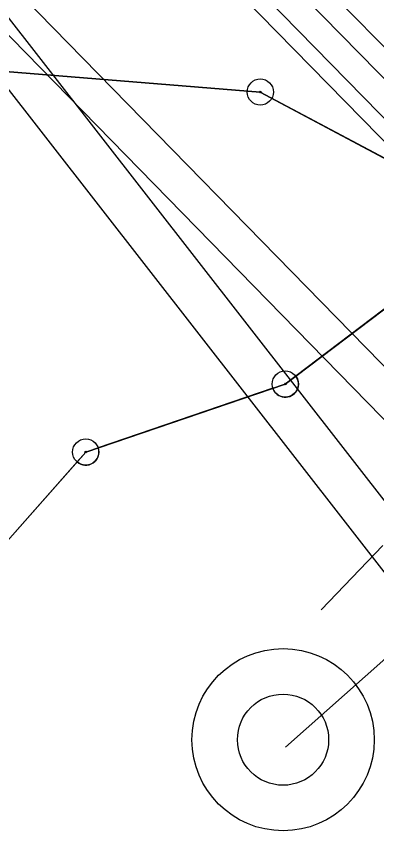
# Model space of a CAD drawing. Extents: x -537341 to -532984, y -1143469 to -1141314.
# Drawn here: x -535859.69 to -535845.98, y -1143066.67 to -1143035.15 of the extents above; entities that cross this region are included whole.
import ezdxf

# ---------------------------------------------------------------- set-up
doc = ezdxf.new("R2010")
doc.units = 0
for name, color, linetype in [('Hranice parcel', 7, 'Continuous'), ('Polygon ku', 7, 'Continuous'), ('u_arcibiskupství', 7, 'Continuous'), ('U_KM', 7, 'Continuous'), ('u_obec_Horní_Moš', 7, 'Continuous'), ('u_obec_Věžky', 7, 'Continuous'), ('u_osa_stávající', 7, 'Continuous'), ('u_pricne', 7, 'Continuous'), ('Značky bodu BP', 7, 'Continuous'), ('ˇ12', 7, 'Continuous')]:
    doc.layers.add(name, color=color, linetype=linetype)

msp = doc.modelspace()

# ---------------------------------------------------------------- linework, layer by layer
at = {"layer": 'Hranice parcel'}
for points in [[(-535841.23, -1143042.93), (-535850.4, -1143038.03), (-535865.91, -1143036.78), (-535891.52, -1143040.06), (-535900.56, -1143038.04)], [(-535841.23, -1143042.93), (-535849.45, -1143049.16), (-535857.05, -1143051.75), (-535864.85, -1143060.59), (-535871.62, -1143083.23)], [(-535841.23, -1143042.93), (-535849.45, -1143049.16), (-535857.05, -1143051.75), (-535864.85, -1143060.59), (-535871.62, -1143083.23)]]:
    msp.add_lwpolyline(points, dxfattribs=at)
at = {"layer": 'Polygon ku'}
for points in [[(-535545.85, -1142885.6), (-535568.55, -1142894.7), (-535602.01, -1142916), (-535638.74, -1142928.55), (-535681.52, -1142942.46), (-535694.73, -1142949.04), (-535790.5, -1143003.05), (-535835.86, -1143036.82), (-535841.23, -1143042.93), (-535849.45, -1143049.16), (-535857.05, -1143051.75), (-535864.85, -1143060.59), (-535871.62, -1143083.23), (-535893.17, -1143112.23), (-535909.07, -1143122.84), (-535939.15, -1143141.25), (-535945.61, -1143150.78), (-535955.95, -1143156.01), (-535968.48, -1143177.46), (-535982.17, -1143191.97), (-535998.29, -1143209.04), (-536002.412, -1143213.409)], [(-536002.412, -1143213.409), (-535998.29, -1143209.04), (-535982.17, -1143191.97), (-535968.48, -1143177.46), (-535955.95, -1143156.01), (-535945.61, -1143150.78), (-535939.15, -1143141.25), (-535909.07, -1143122.84), (-535893.17, -1143112.23), (-535871.62, -1143083.23), (-535864.85, -1143060.59), (-535857.05, -1143051.75), (-535849.45, -1143049.16), (-535841.23, -1143042.93), (-535835.86, -1143036.82), (-535790.5, -1143003.05), (-535694.73, -1142949.04), (-535681.52, -1142942.46), (-535638.74, -1142928.55), (-535602.01, -1142916), (-535568.55, -1142894.7), (-535545.85, -1142885.6)]]:
    msp.add_lwpolyline(points, dxfattribs=at)
at = {"layer": 'u_arcibiskupství'}
for p, q in [((-535841.23, -1143042.93), (-535850.4, -1143038.03)), ((-535849.051, -1143048.858), (-535841.628, -1143043.232)), ((-535849.45, -1143049.16), (-535849.051, -1143048.858)), ((-535856.577, -1143051.589), (-535849.923, -1143049.321)), ((-535849.923, -1143049.321), (-535849.45, -1143049.16)), ((-535857.05, -1143051.75), (-535856.577, -1143051.589)), ((-535857.381, -1143052.125), (-535857.05, -1143051.75)), ((-535864.519, -1143060.215), (-535857.381, -1143052.125))]:
    msp.add_line(p, q, dxfattribs=at)
msp.add_lwpolyline([(-535850.4, -1143038.03), (-535865.91, -1143036.78), (-535891.52, -1143040.06)], dxfattribs=at)
at = {"layer": 'U_KM'}
for radius in [3.472, 1.736]:
    msp.add_circle((-535849.534, -1143062.714), radius, dxfattribs=at)
at = {"layer": 'u_obec_Horní_Moš'}
for p, q in [((-535841.628, -1143043.232), (-535849.051, -1143048.858)), ((-535849.923, -1143049.321), (-535856.577, -1143051.589)), ((-535857.381, -1143052.125), (-535864.519, -1143060.215))]:
    msp.add_line(p, q, dxfattribs=at)
for centre, start, end in [((-535849.45, -1143049.16), 198.8316, 37.1478), ((-535857.05, -1143051.75), 228.5855, 18.8055)]:
    msp.add_arc(centre, 0.5, start, end, dxfattribs=at)
at = {"layer": 'u_obec_Věžky'}
msp.add_lwpolyline([(-535900.56, -1143038.04), (-535891.52, -1143040.06), (-535865.91, -1143036.78), (-535850.4, -1143038.03), (-535841.23, -1143042.93)], dxfattribs=at)
at = {"layer": 'u_osa_stávající'}
msp.add_lwpolyline([(-535849.435, -1143063), (-535841.012, -1143055.512), (-535833.894, -1143048.558)], dxfattribs=at)
at = {"layer": 'u_pricne'}
for p, q in [((-535874.276, -1143007.053), (-535781.414, -1143102.111)), ((-535874.934, -1143007.583), (-535782.072, -1143102.641)), ((-535875.761, -1143008.249), (-535782.899, -1143103.307)), ((-535876.24, -1143008.636), (-535783.378, -1143103.693)), ((-535878.97, -1143010.837), (-535797.695, -1143115.233)), ((-535880.28, -1143011.892), (-535799.004, -1143116.289)), ((-535880.922, -1143012.41), (-535788.06, -1143107.467)), ((-535882.033, -1143013.305), (-535789.171, -1143108.363))]:
    msp.add_line(p, q, dxfattribs=at)
at = {"layer": 'Značky bodu BP'}
for centre, radius in [((-535850.4, -1143038.03), 0.5), ((-535850.4, -1143038.03), 0.0303), ((-535849.45, -1143049.16), 0.5), ((-535849.45, -1143049.16), 0.0303), ((-535857.05, -1143051.75), 0.5), ((-535857.05, -1143051.75), 0.0303)]:
    msp.add_circle(centre, radius, dxfattribs=at)
at = {"layer": 'ˇ12'}
msp.add_line((-535845.73, -1143055.31), (-535848.08, -1143057.76), dxfattribs=at)

doc.saveas('drawing.dxf')
